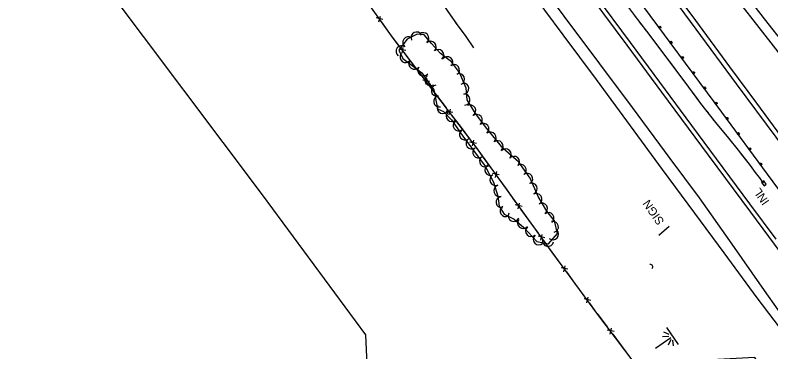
# Model space of a CAD drawing. Extents: x 353423 to 364002, y 127000 to 201942.
# Drawn here: x 357561 to 358103, y 134063 to 134305 of the extents above; entities that cross this region are included whole.
import ezdxf

# ---------------------------------------------------------------- set-up
doc = ezdxf.new("R2010")
doc.units = 0
for name, color, linetype in [('E_DTM_SlopeBottom', 7, 'Continuous'), ('E_DTM_SlopeTop', 7, 'Continuous'), ('E_FEN_Generic', 7, 'Continuous'), ('E_LAND_BrushLine', 7, 'Continuous'), ('E_MISCPROP', 7, 'Continuous'), ('E_RDWY_Gravel', 7, 'Continuous'), ('E_STRUCT_WingWall', 7, 'Continuous')]:
    doc.layers.add(name, color=color, linetype=linetype)

msp = doc.modelspace()

# ---------------------------------------------------------------- linework, layer by layer
at = {"layer": 'E_DTM_SlopeBottom'}
for p, q in [((357824.94, 134301.38), (357820.15, 134302.55)), ((357822.19, 134299.65), (357823.17, 134303.76)), ((357841.43, 134279.02), (357836.6, 134279.99)), ((357838.75, 134277.18), (357839.57, 134281.33)), ((357858.37, 134256.9), (357853.54, 134257.88)), ((357855.7, 134255.07), (357856.52, 134259.21)), ((357875.23, 134234.7), (357870.4, 134235.71)), ((357872.54, 134232.89), (357873.38, 134237.03)), ((357892.02, 134212.47), (357887.2, 134213.49)), ((357889.34, 134210.66), (357890.18, 134214.8)), ((357908.44, 134189.92), (357903.64, 134191.04)), ((357905.72, 134188.16), (357906.65, 134192.29)), ((357922.04, 134165.58), (357922.97, 134169.71)), ((357924.76, 134167.34), (357919.96, 134168.46)), ((357941.08, 134144.76), (357936.28, 134145.88)), ((357938.35, 134143), (357939.29, 134147.12)), ((357957.54, 134122.3), (357952.73, 134123.38)), ((357954.83, 134120.52), (357955.73, 134124.65)), ((357974.06, 134099.87), (357969.24, 134100.94)), ((357971.35, 134098.08), (357972.24, 134102.22)), ((357990.73, 134077.57), (357985.9, 134078.59)), ((357988.04, 134075.76), (357988.89, 134079.9))]:
    msp.add_line(p, q, dxfattribs=at)
for points in [[(358125.09, 133893.37), (358100.76, 133925.95), (358080.62, 133954.99), (358087.05, 134002.01), (358097, 134050.89), (358091.62, 134058.88), (358038.35, 134056.14), (358005.27, 134055.39), (357978.53, 134090.86), (357943.72, 134138.14), (357893.34, 134207.85), (357862.35, 134248.85), (357831.11, 134289.61), (357804.85, 134326.82), (357784.28, 134354.17), (357746.81, 134404.35)], [(357829.93, 134291.29), (357824.19, 134299.43)], [(357836.75, 134282.26), (357831.11, 134289.61), (357829.93, 134291.29)], [(357846.81, 134269.13), (357840.75, 134277.04)], [(357853.7, 134260.15), (357846.81, 134269.13)], [(357863.74, 134247.01), (357862.35, 134248.85), (357857.7, 134254.92)], [(357870.57, 134237.98), (357863.74, 134247.01)], [(357880.54, 134224.78), (357874.54, 134232.73)], [(357887.37, 134215.75), (357880.54, 134224.78)], [(357897.22, 134202.47), (357893.34, 134207.85), (357891.33, 134210.5)], [(357903.85, 134193.3), (357897.22, 134202.47)], [(357913.54, 134179.89), (357907.71, 134187.96)], [(358098.33, 134182), (358099.9, 134183.23), (358098.06, 134185.6), (358096.48, 134184.37), (358098.33, 134182)], [(357920.17, 134170.72), (357913.54, 134179.89)], [(357929.86, 134157.31), (357924.03, 134165.38)], [(357936.49, 134148.14), (357929.86, 134157.31)], [(357946.21, 134134.75), (357943.72, 134138.14), (357940.35, 134142.8)], [(357952.92, 134125.64), (357946.21, 134134.75)], [(357962.73, 134112.32), (357956.83, 134120.34)], [(357969.44, 134103.2), (357962.73, 134112.32)], [(357979.26, 134089.89), (357978.53, 134090.86), (357973.35, 134097.9)], [(357986.07, 134080.85), (357979.26, 134089.89)], [(357996.03, 134067.64), (357990.04, 134075.6)], [(358002.84, 134058.6), (357996.03, 134067.64)]]:
    msp.add_lwpolyline(points, dxfattribs=at)
msp.add_ellipse((358015.9, 134123.44), major_axis=(2.39, 1.33), ratio=0.76029, start_param=5.356084, end_param=7.210314, dxfattribs=at)
at = {"layer": 'E_DTM_SlopeTop'}
for points in [[(358113.99, 134074.7), (358093.46, 134101.84), (358069.79, 134134.13), (358048.77, 134162.48), (358025.59, 134193.8), (358002.54, 134225.21), (357978.09, 134258.25), (357954.3, 134290.41), (357927.93, 134325.92), (357899.53, 134363.91), (357871.32, 134401.93)], [(358128.03, 134065.44), (358098.71, 134107.01), (358073.67, 134142.71), (358051.94, 134173.43), (358031.09, 134201.66), (358003.9, 134238.3), (357980.6, 134269.5), (357955.09, 134303.8), (357932.72, 134333.83), (357900.76, 134376.8), (357882.4, 134401.63)], [(358415.27, 133722.02), (358387.19, 133760), (358361.15, 133795.17), (358331.12, 133835.63), (358300.06, 133877.67), (358267.49, 133921.52), (358236.31, 133963.85), (358198.76, 134014.23), (358159.51, 134067.42), (358127.47, 134110.72), (358088.74, 134163.19), (358058.38, 134204.18), (358025.08, 134249.29), (358000.18, 134282.95), (357974.43, 134317.75), (357950.56, 134350.12), (357914.23, 134398.54)], [(358106.97, 134143.92), (358088.23, 134169.17), (358064.15, 134201.5), (358042.57, 134230.73), (358023.51, 134256.52), (358002.57, 134284.96), (357976.94, 134319.46), (357953.52, 134351.21), (357932.83, 134379.43), (357918.34, 134398.65)], [(357977.82, 134396.88), (358000.87, 134365.68), (358025.16, 134332.89), (358049.16, 134300.56), (358073.6, 134267.52), (358092.86, 134241.31), (358113.39, 134213.38), (358134.53, 134185.23), (358161.55, 134148.55), (358196.56, 134101.27), (358229.62, 134056.67), (358260.76, 134014.63), (358289.78, 133975.39), (358321.32, 133932.76), (358347.93, 133897.12), (358377.8, 133856.42), (358406.41, 133817.77), (358421.8, 133796.91)], [(358015.83, 134396.91), (358042, 134363.14), (358071.37, 134325.52), (358103.15, 134284.62), (358132.19, 134247.25), (358162.7, 134208.21), (358197.09, 134163.88), (358229.11, 134122.94), (358255.26, 134089.84), (358283.44, 134053.73), (358305.37, 134025.24), (358330.29, 133993.23), (358358.14, 133957.2), (358386.24, 133921.21), (358412.62, 133887.07), (358427.98, 133866.96)], [(357974.16, 134396.1), (358000.81, 134360.16), (358025.74, 134326.62), (358049.41, 134294.54), (358078.22, 134255.27), (358106.79, 134216.99), (358136.71, 134176.45), (358164.66, 134138.72), (358192.37, 134101.28), (358220.57, 134063.13), (358243.14, 134032.73), (358264.16, 134004.3), (358286.81, 133973.85), (358308.07, 133945.08), (358330.44, 133914.93), (358355.78, 133880.67), (358380.96, 133846.88), (358401.94, 133818.36), (358421.37, 133792.31)], [(358028.18, 134392.9), (358046.23, 134369.73), (358060.9, 134350.67), (358079.8, 134326.16), (358098.38, 134301.86), (358113.37, 134282.76), (358128.97, 134262.48), (358141.8, 134246.14), (358160.67, 134221.88), (358179.91, 134197.04), (358197.22, 134174.83), (358217.16, 134149.57), (358234.96, 134126.11), (358254.28, 134101.6), (358272.57, 134077.51), (358288.71, 134057.06), (358306.44, 134034.23), (358323.99, 134010.82), (358345.06, 133983.17), (358362.9, 133959.8), (358382.39, 133934.95), (358402.48, 133908.73), (358426.16, 133877.85)]]:
    msp.add_lwpolyline(points, dxfattribs=at)
at = {"layer": 'E_FEN_Generic'}
msp.add_lwpolyline([(357898.4, 134196.08), (357904.23, 134184.8), (357907.51, 134174.72), (357908.42, 134167.49), (357911.91, 134161.72), (357919.17, 134158.06), (357926.07, 134152.25), (357935.32, 134142.26), (357943.68, 134140.49), (357950.25, 134147.88), (357947.95, 134156.87), (357942.48, 134163.83), (357936.39, 134174.36), (357930.66, 134187.54), (357922.5, 134198.93), (357911.25, 134208.95), (357899.56, 134223.11), (357891.31, 134233.84), (357885.54, 134243.87), (357884.73, 134252.18), (357879.81, 134263.28), (357874.1, 134271.06), (357866.37, 134277.05), (357859.82, 134284.19), (357854.67, 134290.31), (357849.61, 134290.95), (357842.35, 134287.31), (357836.44, 134279.41), (357839.35, 134273.32), (357846.83, 134267.58), (357852.92, 134263.03), (357861.48, 134250.81), (357863.52, 134241.24), (357864.22, 134237.41), (357868.51, 134235.28), (357874.16, 134229.32), (357882.23, 134217.69)], close=True, dxfattribs=at)
for centre, start, end in [((357843.18, 134284.93), 53.2005, 233.1852), ((357849.18, 134288.39), 26.6486, 206.6333), ((357853.95, 134287.91), 310.0934, 130.0781), ((357859.2, 134281.76), 312.5631, 132.5477), ((357838.39, 134278.53), 53.2005, 233.1852), ((357864.61, 134275.87), 312.5631, 132.5477), ((357841.25, 134274.5), 142.5297, 322.5144), ((357847.6, 134269.64), 142.5297, 322.5144), ((357871.16, 134270.69), 322.2343, 142.219), ((357853.98, 134264.85), 143.1794, 323.1641), ((357875.9, 134265.06), 306.2671, 126.2518), ((357879.62, 134258.54), 293.9372, 113.9218), ((357859.08, 134257.88), 125.0216, 305.0063), ((357882.66, 134251.87), 275.5761, 95.5607), ((357863.7, 134250.43), 102.0384, 282.0231), ((357865.37, 134242.61), 102.0384, 282.0231), ((357883.44, 134243.91), 275.5761, 95.5607), ((357867.98, 134237.88), 153.6219, 333.6066), ((357887.6, 134236.1), 299.9101, 119.8948), ((357874.41, 134232.1), 133.4803, 313.465), ((357879.39, 134225.46), 124.7584, 304.7431), ((357892.2, 134229.25), 307.5744, 127.5591), ((357897.08, 134222.91), 307.5744, 127.5591), ((357883.95, 134218.89), 124.7584, 304.7431), ((357902.18, 134216.65), 309.5351, 129.5198), ((357888.69, 134212.54), 126.8029, 306.7876), ((357907.27, 134210.48), 309.5351, 129.5198), ((357893.48, 134206.14), 126.8029, 306.7876), ((357913.06, 134204.54), 318.3208, 138.3054), ((357898.28, 134199.73), 126.8029, 306.7876), ((357919.03, 134199.22), 318.3208, 138.3054), ((357902.09, 134193.49), 117.3713, 297.3559), ((357923.84, 134193.47), 305.6256, 125.6103), ((357928.49, 134186.97), 305.6256, 125.6103), ((357905.77, 134186.38), 117.3713, 297.3559), ((357908.48, 134178.5), 108.0173, 288.002), ((357931.61, 134180.1), 293.4963, 113.481), ((357934.99, 134172.59), 300.0615, 120.0462), ((357910.17, 134170.32), 97.1521, 277.1368), ((357939, 134165.67), 300.0615, 120.0462), ((357913.01, 134163.95), 121.2294, 301.2141), ((357918.81, 134160.59), 153.2569, 333.2416), ((357943.72, 134158.87), 308.2102, 128.1949), ((357925.52, 134155.45), 139.8981, 319.8828), ((357946.87, 134152.66), 284.3292, 104.3139), ((357931.35, 134149.63), 132.8173, 312.802), ((357947, 134147.38), 228.3844, 48.3691), ((357936.79, 134143.76), 132.8173, 312.802), ((357943.48, 134142.68), 168.098, 348.0826)]:
    msp.add_arc(centre, 4, start, end, dxfattribs=at)
at = {"layer": 'E_LAND_BrushLine'}
msp.add_lwpolyline([(358030.35, 134152.83), (358022.84, 134146.45)], dxfattribs=at)
at = {"layer": 'E_MISCPROP'}
msp.add_lwpolyline([(357949.51, 134394.49), (357983.38, 134348.89), (358011.62, 134310.61), (358041.74, 134270.16), (358067.7, 134234.86), (358100.47, 134190.43), (358137.93, 134139.92), (358178.62, 134084.9), (358208.98, 134043.99), (358254.85, 133981.72), (358294.56, 133928.24), (358331.38, 133878.66), (358371.04, 133825.05), (358388.06, 133801.9), (358395.89, 133790.47), (358407.33, 133770)], dxfattribs=at)
msp.add_lwpolyline([(357949.51, 134394.49), (357983.38, 134348.89), (358011.62, 134310.61), (358041.74, 134270.16), (358067.7, 134234.86), (358100.47, 134190.43), (358137.93, 134139.92), (358178.62, 134084.9), (358208.98, 134043.99), (358254.85, 133981.72), (358294.56, 133928.24), (358331.38, 133878.66), (358371.04, 133825.05), (358388.06, 133801.9), (358395.89, 133790.47), (358407.33, 133770)], dxfattribs=at)
for centre, major_axis, ratio in [((358023.52, 134295.84), (0.498, -0.614), 0.910638), ((358023.55, 134295.8), (0.251, -0.309), 0.910638), ((358031.62, 134284.96), (0.498, -0.614), 0.910638), ((358031.64, 134284.93), (0.251, -0.309), 0.910638), ((358039.72, 134274.09), (0.498, -0.614), 0.910638), ((358039.74, 134274.05), (0.251, -0.309), 0.910638), ((358047.77, 134263.17), (0.493, -0.617), 0.910684), ((358047.8, 134263.14), (0.249, -0.311), 0.910684), ((358055.81, 134252.25), (0.493, -0.617), 0.910684), ((358055.83, 134252.21), (0.249, -0.311), 0.910684), ((358063.84, 134241.32), (0.493, -0.617), 0.910684), ((358063.86, 134241.29), (0.249, -0.311), 0.910684), ((358071.88, 134230.4), (0.499, -0.613), 0.910613), ((358071.9, 134230.37), (0.251, -0.309), 0.910613), ((358079.93, 134219.49), (0.499, -0.613), 0.910613), ((358079.95, 134219.45), (0.251, -0.309), 0.910613), ((358087.98, 134208.58), (0.499, -0.613), 0.910613), ((358088, 134208.54), (0.251, -0.309), 0.910613), ((358096.02, 134197.66), (0.499, -0.613), 0.910613), ((358096.05, 134197.63), (0.251, -0.309), 0.910613)]:
    msp.add_ellipse(centre, major_axis=major_axis, ratio=ratio, dxfattribs=at)
at = {"layer": 'E_RDWY_Gravel'}
for points in [[(357812.83, 134075.26), (357738.56, 134175.52), (357625.09, 134326.96), (357561.26, 134412.64)], [(357838.39, 133502.56), (357812.83, 134075.26)]]:
    msp.add_lwpolyline(points, dxfattribs=at)
at = {"layer": 'E_STRUCT_WingWall'}
for p, q in [((358026.29, 134077.42), (358030.11, 134075.58)), ((358037, 134068.25), (358028.57, 134080.4)), ((358020.39, 134065.76), (358031.41, 134073.41)), ((358029.97, 134074.14), (358025.55, 134073.76)), ((358031.56, 134071.84), (358029.65, 134067.84)), ((358033.34, 134067.25), (358032.96, 134071.47))]:
    msp.add_line(p, q, dxfattribs=at)
for points in [[(357803.21, 134407.13), (357810.4, 134395.09), (357817.7, 134384.33), (357825.64, 134372.62), (357833.8, 134360.82), (357841.96, 134350.22), (357850.32, 134338.2), (357857.94, 134327.15), (357865.86, 134316.02), (357870.98, 134307.87), (357878.2, 134297.57), (357884.45, 134289.19), (357889.95, 134281.16)], [(357939.88, 134396.18), (357947.59, 134385.8), (357955.59, 134375.03), (357965.13, 134361.6), (357973.92, 134347.88), (357982.25, 134336.7), (357990.49, 134324.81), (357999.74, 134311.92), (358007.58, 134301.36), (358016.32, 134289.89), (358026.24, 134276.65), (358035.14, 134264.96), (358044.12, 134252.94), (358052.85, 134241.05), (358063.47, 134227.52), (358072.75, 134216.28), (358079.78, 134207.73), (358087.54, 134197.64), (358092.64, 134190.77), (358095.05, 134187.71), (358097.7, 134183.9)], [(357873.71, 134303.98), (357874.86, 134302.34)], [(358005.47, 134304.21), (358006.66, 134302.6)], [(358009.07, 134299.41), (358010.28, 134297.82)], [(357877.15, 134299.06), (357878.2, 134297.57), (357884.45, 134289.19), (357889.95, 134281.16)], [(358012.7, 134294.63), (358013.92, 134293.04)], [(358016.34, 134289.86), (358026.24, 134276.65), (358033.81, 134266.71)], [(358033.81, 134266.71), (358035.14, 134264.96), (358044.12, 134252.94), (358051.1, 134243.43)], [(358053.5, 134240.23), (358054.73, 134238.66)], [(358057.2, 134235.51), (358058.44, 134233.94)], [(358060.91, 134230.79), (358062.14, 134229.22)], [(358064.65, 134226.1), (358072.75, 134216.28), (358079.78, 134207.73), (358082.95, 134203.61)], [(358082.95, 134203.61), (358087.54, 134197.64), (358092.64, 134190.77), (358095.05, 134187.71), (358097.7, 134183.9)]]:
    msp.add_lwpolyline(points, dxfattribs=at)

# ---------------------------------------------------------------- texts
at = {"layer": 'E_DTM_SlopeBottom'}
msp.add_text('INL', height=6, rotation=124.7409, dxfattribs=at).set_placement((358102.42, 134170.91))
at = {"layer": 'E_LAND_BrushLine'}
msp.add_text('SIGN', height=6, rotation=124.7412, dxfattribs=at).set_placement((358027.04, 134156.62))

doc.saveas('drawing.dxf')
